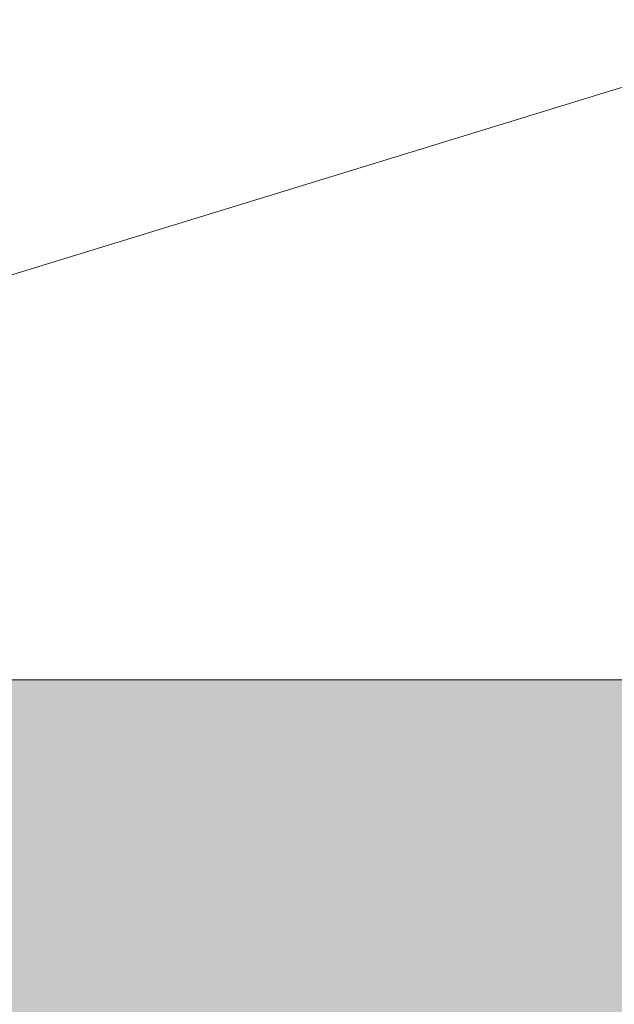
# Model space of a CAD drawing. Extents: x -89225 to 110569, y 13360 to 87647.
# Tile 432 of 478: x 87789 to 88463, y 77768 to 78884. Entities that reach past the tile are written whole.
import ezdxf

# ---------------------------------------------------------------- set-up
doc = ezdxf.new("R2010")
doc.units = 0
doc.layers.add('Beluchtingstank', color=253, linetype='Continuous')
doc.layers.add('HIDDEN', color=7, linetype='Continuous', lineweight=9)
doc.layers.add('HIDDEN @ 100', color=7, linetype='Continuous', lineweight=9)
doc.styles.add('ISO', font='ISO.SHX')

# ---------------------------------------------------------------- blocks, each defined once
blk = doc.blocks.new('*U81')
blk.add_lwpolyline([(-14.101, 4.335), (0, 0)])
at = {"style": 'ISO'}
blk.add_attdef('NUMMER', (3.146, -0.835), '', height=1.8, dxfattribs=at)
blk = doc.blocks.new('*U554')
at = {"layer": 'HIDDEN @ 100', "xscale": -100, "yscale": 100, "zscale": 100, "rotation": 180}
blk.add_blockref('*U81', (88910.7, 78942.8), dxfattribs=at)

msp = doc.modelspace()

# ---------------------------------------------------------------- hatches: boundary and pattern name
at = {"layer": 'Beluchtingstank', "lineweight": 9, "ltscale": 0.01}
h = msp.add_hatch(dxfattribs=at)
h.set_pattern_fill('AR-CONC', color=256, style=0)
h.paths.add_polyline_path([(106923.2, 78136), (100661.8, 78136), (100282.2, 78136), (87461.8, 78136), (87082.2, 78136), (80820.8, 78136), (80820.8, 78236), (80617.1, 78236), (80617.1, 77736), (80922.8, 77736), (87195.2, 77736), (87348.9, 77736), (93747, 77736), (93997, 77736), (100395.2, 77736), (100548.9, 77736), (106821.2, 77736), (107126.9, 77736), (107126.9, 78236), (106923.2, 78236)])

# ---------------------------------------------------------------- linework, layer by layer
msp.add_line((106923.2, 78136), (80820.8, 78136), dxfattribs=at)

# ---------------------------------------------------------------- block references
at = {"layer": 'HIDDEN'}
msp.add_blockref('*U554', (0, 0), dxfattribs=at)

doc.saveas('drawing.dxf')
